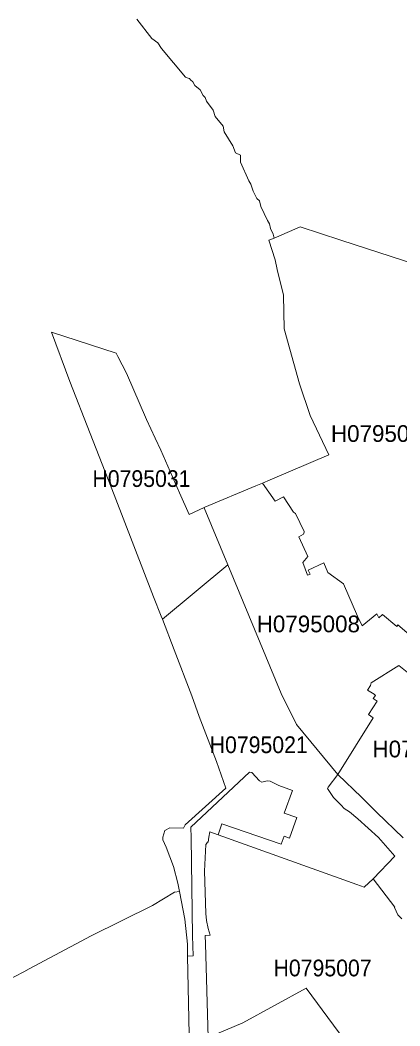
# Model space of a CAD drawing. Extents: x 369010 to 739155, y 6377141 to 6616555.
# Drawn here: x 655691 to 657961, y 6472885 to 6478900 of the extents above; entities that cross this region are included whole.
import ezdxf
from ezdxf.enums import TextEntityAlignment as Align

# ---------------------------------------------------------------- set-up
doc = ezdxf.new("R2010")
doc.units = 0
doc.header["$LTSCALE"] = 40
doc.layers.add('1', color=7, linetype='Continuous', lineweight=13)
doc.layers.add('2', color=7, linetype='Continuous')

msp = doc.modelspace()

# ---------------------------------------------------------------- linework, layer by layer
at = {"layer": '1'}
for points in [[(656388.37, 6478904.76), (656478.24, 6478790.07), (656513.99, 6478763.09), (656535.83, 6478729.49), (656679.49, 6478559.02), (656694.72, 6478553.23), (656703.49, 6478550.91), (656708.62, 6478542.97), (656723.18, 6478530.56), (656735.76, 6478508.55), (656766.21, 6478483.22), (656784.42, 6478449.63), (656797.49, 6478436.88), (656804.94, 6478416.03), (656845.16, 6478361.25), (656856.08, 6478324.01), (656904.24, 6478266.25), (656910.2, 6478231.82), (656962, 6478147.08), (656978.06, 6478105.38), (657007.35, 6478091.48), (657008.01, 6478078.4), (657008.84, 6478050.6), (657057.67, 6477939.54), (657069.42, 6477919.02), (657084.81, 6477877.48), (657106.65, 6477833.62), (657121.88, 6477819.39), (657129.16, 6477785.79), (657170.04, 6477701.05), (657182.46, 6477682.02), (657188.25, 6477654.21), (657203.64, 6477619.13), (657210.26, 6477596.29), (657222.67, 6477601.42), (657363.85, 6477663.15), (657607.3, 6477584.7), (658056.32, 6477439.22)], [(657139.92, 6476131.25), (657184.94, 6476150.94), (657535.31, 6476300.56), (657425.58, 6476534.91), (657360.04, 6476724.91), (657268.68, 6477054.26), (657264.55, 6477255.68), (657226.98, 6477409.1), (657216.22, 6477465.54), (657177.99, 6477583.05), (657210.26, 6477596.29), (657203.64, 6477619.13), (657188.25, 6477654.21), (657182.46, 6477682.02), (657170.04, 6477701.05), (657129.16, 6477785.79), (657121.88, 6477819.39), (657106.65, 6477833.62), (657084.81, 6477877.48), (657069.42, 6477919.02), (657057.67, 6477939.54), (657008.84, 6478050.6), (657008.01, 6478078.4), (657007.35, 6478091.48), (656978.06, 6478105.38), (656962, 6478147.08), (656910.2, 6478231.82), (656904.24, 6478266.25), (656856.08, 6478324.01), (656845.16, 6478361.25), (656804.94, 6478416.03), (656797.49, 6478436.88), (656784.42, 6478449.63), (656766.21, 6478483.22), (656735.76, 6478508.55), (656723.18, 6478530.56), (656708.62, 6478542.97), (656703.49, 6478550.91), (656694.72, 6478553.23), (656679.49, 6478559.02), (656535.83, 6478729.49), (656513.99, 6478763.09), (656478.24, 6478790.07), (656388.37, 6478904.76)], [(658056.32, 6477439.22), (657607.3, 6477584.7), (657363.85, 6477663.15), (657222.67, 6477601.42), (657210.26, 6477596.29), (657177.99, 6477583.05), (657216.22, 6477465.54), (657226.98, 6477409.1), (657264.55, 6477255.68), (657268.68, 6477054.26), (657360.04, 6476724.91), (657425.58, 6476534.91), (657535.31, 6476300.56), (657184.94, 6476150.94), (657139.92, 6476131.25), (657215.06, 6476023.5), (657265.37, 6476048.99), (657324.46, 6475956.64), (657337.2, 6475948.86), (657389.34, 6475841.28), (657388.01, 6475838.63), (657384.54, 6475825.73), (657356.9, 6475810.66), (657410.02, 6475691.67), (657380.07, 6475655.92), (657407.87, 6475579.95), (657423.93, 6475586.74), (657412.84, 6475610.4), (657506.68, 6475653.44), (657530.84, 6475596.67), (657623.85, 6475528.98), (657707.93, 6475334.84), (657735.24, 6475278.07), (657823.95, 6475349.07), (657834.87, 6475324.58), (657856.88, 6475344.61), (657942.45, 6475273.94), (657949.57, 6475283.04), (658154.63, 6475107.77)], [(656607.83, 6473838.02), (656563.8, 6473953.38), (656544.11, 6473998.4), (656544.44, 6474013.95), (656555.53, 6474052.85), (656585.65, 6474069.07), (656667.24, 6474066.91), (656678.17, 6474087.77), (656920.63, 6474306.73), (656863.86, 6474465.45), (656761.91, 6474734.56), (656717.89, 6474859.35), (656611.47, 6475134.25), (656541.13, 6475317.63), (656534.67, 6475334.51), (656487.67, 6475451.69), (656252.82, 6476060.74), (656109.99, 6476427.33), (655987.35, 6476738.48), (655878.28, 6477033.24), (656264.07, 6476907.96), (656275.16, 6476888.92), (656325.81, 6476789.29), (656445.8, 6476512.07), (656498.76, 6476399.69), (656531.36, 6476328.2), (656644.24, 6476073.48), (656700.51, 6475943.23), (656790.87, 6475985.77), (656794.02, 6475987.26), (657100.03, 6476113.87), (657139.92, 6476131.25)], [(658154.63, 6475107.77), (657949.57, 6475283.04), (657942.45, 6475273.94), (657856.88, 6475344.61), (657834.87, 6475324.58), (657823.95, 6475349.07), (657735.24, 6475278.07), (657707.93, 6475334.84), (657623.85, 6475528.98), (657530.84, 6475596.67), (657506.68, 6475653.44), (657412.84, 6475610.4), (657423.93, 6475586.74), (657407.87, 6475579.95), (657380.07, 6475655.92), (657410.02, 6475691.67), (657356.9, 6475810.66), (657384.54, 6475825.73), (657388.01, 6475838.63), (657389.34, 6475841.28), (657337.2, 6475948.86), (657324.46, 6475956.64), (657265.37, 6476048.99), (657215.06, 6476023.5), (657139.92, 6476131.25), (657100.03, 6476113.87), (656794.02, 6475987.26), (656790.87, 6475985.77), (656791.54, 6475984.11), (656931.55, 6475642.68), (657251.8, 6474873.75), (657342.99, 6474687.89), (657589.6, 6474387.66), (657802.1, 6474727.77), (657772.64, 6474747.14), (657825.11, 6474827.07), (657801.77, 6474842.14), (657814.52, 6474861.17), (657806.74, 6474868.12), (657768.01, 6474893.11), (657784.56, 6474920.25), (657789.36, 6474936.64), (657954.53, 6475040.74), (658054.66, 6474961.3)], [(658054.66, 6474961.3), (657954.53, 6475040.74), (657789.36, 6474936.64), (657784.56, 6474920.25), (657768.01, 6474893.11), (657806.74, 6474868.12), (657814.52, 6474861.17), (657801.77, 6474842.14), (657825.11, 6474827.07), (657772.64, 6474747.14), (657802.1, 6474727.77), (657589.6, 6474387.66), (657731.76, 6474251.95), (657823.95, 6474161.25), (657980.19, 6474010.15)], [(656814.71, 6472815.37), (656798.32, 6473374.94), (656797.16, 6473425.26), (656827.28, 6473426.75), (656815.7, 6473466.96), (656804.78, 6473515.29), (656800.8, 6473557.82), (656792.86, 6473811.21), (656799.98, 6473969.76), (656808.75, 6473980.02), (656808.91, 6473980.19), (656809.24, 6473983.5), (656814.21, 6473983.67), (656818.51, 6474013.95), (656823.81, 6474045.56), (656874.62, 6474027.36), (656896.96, 6474093.56), (657251.8, 6473971.25), (657269.35, 6474019.91), (657301.62, 6474008.33), (657344.98, 6474130.96), (657268.19, 6474156.45), (657319.99, 6474292.5), (657237.07, 6474322.62), (657185.77, 6474349.26), (657166.9, 6474351.42), (657136.11, 6474342.48), (657122.05, 6474350.09), (657075.87, 6474400.9), (657061.47, 6474403.05), (656711.93, 6474073.7), (656713.25, 6474009.82), (656721.69, 6473423.77), (656724.18, 6473303.78), (656691.74, 6473302.45), (656703.82, 6472740.73)], [(657980.19, 6474010.15), (657823.95, 6474161.25), (657731.76, 6474251.95), (657589.6, 6474387.66), (657532.99, 6474313.02), (657527.86, 6474304.08), (657563.61, 6474250.13), (657610.12, 6474204.61), (657627.66, 6474184.42), (657660.27, 6474165.22), (657708.92, 6474124.01), (657832.56, 6474012.46), (657931.03, 6473899.92), (657800.45, 6473765.04), (657931.53, 6473594.73), (657928.05, 6473592.58), (657948.9, 6473550.05), (657973.56, 6473524.89)], [(657973.56, 6473524.89), (657948.9, 6473550.05), (657928.05, 6473592.58), (657931.53, 6473594.73), (657800.45, 6473765.04), (657747.32, 6473713.89), (657703.79, 6473730.78), (656874.62, 6474027.36), (656823.81, 6474045.56), (656818.51, 6474013.95), (656814.21, 6473983.67), (656809.24, 6473983.5), (656808.91, 6473980.19), (656808.75, 6473980.02), (656799.98, 6473969.76), (656792.86, 6473811.21), (656800.8, 6473557.82), (656804.78, 6473515.29), (656815.7, 6473466.96), (656827.28, 6473426.75), (656797.16, 6473425.26), (656798.32, 6473374.94), (656814.71, 6472815.37), (657022.58, 6472902.92), (657400.92, 6473111.13), (657728.12, 6472667.25)], [(655549.1, 6473125.36), (655712.28, 6473208.78), (655744.56, 6473226.49), (656115.78, 6473422.94), (656482.87, 6473604.33), (656613.62, 6473683.77), (656644.24, 6473688.24), (656632.82, 6473738.55), (656607.83, 6473838.02)], [(656703.82, 6472740.73), (656691.74, 6473302.45), (656690.25, 6473373.45), (656674.36, 6473523.07), (656644.24, 6473688.24), (656613.62, 6473683.77), (656482.87, 6473604.33), (656115.78, 6473422.94), (655744.56, 6473226.49), (655712.28, 6473208.78), (655549.1, 6473125.36)], [(657728.12, 6472667.25), (657400.92, 6473111.13), (657022.58, 6472902.92), (656814.71, 6472815.37)]]:
    msp.add_lwpolyline(points, dxfattribs=at)
for points in [[(656790.87, 6475985.77), (656700.51, 6475943.23), (656644.24, 6476073.48), (656531.36, 6476328.2), (656498.76, 6476399.69), (656445.8, 6476512.07), (656325.81, 6476789.29), (656275.16, 6476888.92), (656264.07, 6476907.96), (655878.28, 6477033.24), (655987.35, 6476738.48), (656109.99, 6476427.33), (656252.82, 6476060.74), (656487.67, 6475451.69), (656534.67, 6475334.51), (656541.13, 6475317.63), (656931.55, 6475642.68), (656791.54, 6475984.11)], [(656691.74, 6473302.45), (656724.18, 6473303.78), (656721.69, 6473423.77), (656713.25, 6474009.82), (656711.93, 6474073.7), (657061.47, 6474403.05), (657075.87, 6474400.9), (657122.05, 6474350.09), (657136.11, 6474342.48), (657166.9, 6474351.42), (657185.77, 6474349.26), (657237.07, 6474322.62), (657319.99, 6474292.5), (657268.19, 6474156.45), (657344.98, 6474130.96), (657301.62, 6474008.33), (657269.35, 6474019.91), (657251.8, 6473971.25), (656896.96, 6474093.56), (656874.62, 6474027.36), (657703.79, 6473730.78), (657747.32, 6473713.89), (657800.45, 6473765.04), (657931.03, 6473899.92), (657832.56, 6474012.46), (657708.92, 6474124.01), (657660.27, 6474165.22), (657627.66, 6474184.42), (657610.12, 6474204.61), (657563.61, 6474250.13), (657527.86, 6474304.08), (657532.99, 6474313.02), (657589.6, 6474387.66), (657342.99, 6474687.89), (657251.8, 6474873.75), (656931.55, 6475642.68), (656541.13, 6475317.63), (656611.47, 6475134.25), (656717.89, 6474859.35), (656761.91, 6474734.56), (656863.86, 6474465.45), (656920.63, 6474306.73), (656678.17, 6474087.77), (656667.24, 6474066.91), (656585.65, 6474069.07), (656555.53, 6474052.85), (656544.44, 6474013.95), (656544.11, 6473998.4), (656563.8, 6473953.38), (656607.83, 6473838.02), (656632.82, 6473738.55), (656644.24, 6473688.24), (656674.36, 6473523.07), (656690.25, 6473373.45)]]:
    msp.add_lwpolyline(points, close=True, dxfattribs=at)

# ---------------------------------------------------------------- texts
at = {"layer": '2'}
for s, p in [('H0795030', (657857.56, 6476377.51)), ('H0795008', (657413.73, 6475238.82)), ('H0795004', (658105.77, 6474490.9))]:
    msp.add_text(s, height=100, dxfattribs=at).set_placement(p, align=Align.CENTER)
at = {"layer": '2', "width": 0.95}
for s, p in [('H0795031', (656415.98, 6476108.07)), ('H0795021', (657117.05, 6474516.45)), ('H0795007', (657498.78, 6473181.32))]:
    msp.add_text(s, height=100, dxfattribs=at).set_placement(p, align=Align.CENTER)

doc.saveas('drawing.dxf')
